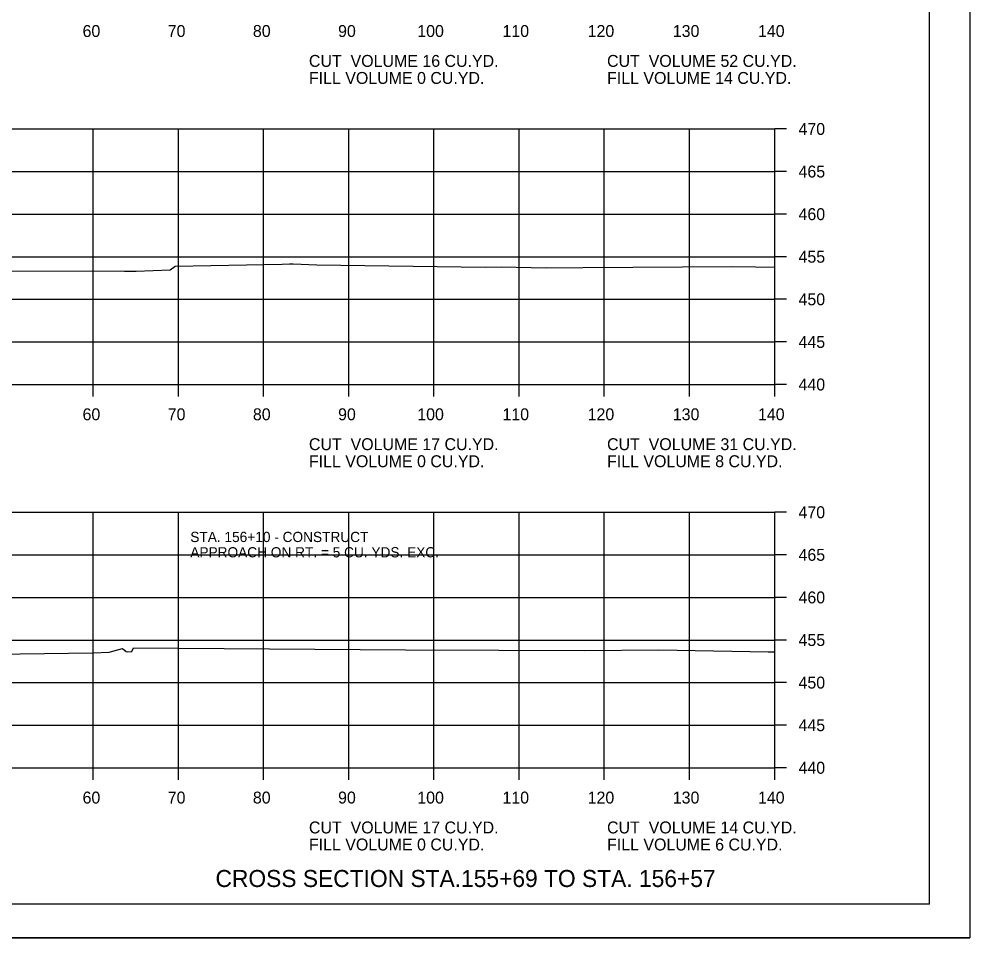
# Model space of a CAD drawing. Extents: x 1538688 to 1540766, y 656250 to 671912.
# Drawn here: x 1538909.5 to 1539021.1, y 666151.4 to 666259.3 of the extents above; entities that cross this region are included whole.
import ezdxf

# ---------------------------------------------------------------- set-up
doc = ezdxf.new("R2010")
doc.units = 0
for name, color, linetype in [('15', 7, 'Continuous'), ('18', 7, 'Continuous'), ('22', 7, 'Continuous'), ('26', 7, 'Continuous'), ('7', 7, 'Continuous'), ('Borings', 7, 'Continuous'), ('Horizontal Alignment', 7, 'Continuous'), ('RipRap', 7, 'Continuous')]:
    doc.layers.add(name, color=color, linetype=linetype)

msp = doc.modelspace()

# ---------------------------------------------------------------- linework, layer by layer
at = {"layer": '18'}
for points in [[(1538907.93, 666229.77), (1538921.83, 666229.73), (1538923.2, 666229.74), (1538927.2, 666229.89), (1538927.8, 666230.32), (1538940.36, 666230.54), (1538941.21, 666230.58), (1538941.65, 666230.58), (1538944.44, 666230.48), (1538964.19, 666230.22), (1538966.08, 666230.26), (1538971.34, 666230.13), (1538975.66, 666230.16), (1538993.21, 666230.27), (1538995.93, 666230.25), (1538998.18, 666230.22)], [(1538903.89, 666184.74), (1538918.12, 666184.94), (1538920.04, 666185.02), (1538921.61, 666185.44), (1538922.03, 666185.09), (1538922.15, 666185.04), (1538922.71, 666185.07), (1538922.92, 666185.5), (1538954.85, 666185.28), (1538965.79, 666185.22), (1538975.86, 666185.21), (1538984.58, 666185.26), (1538997.43, 666185.04), (1538998.18, 666185.03)]]:
    msp.add_lwpolyline(points, dxfattribs=at)
at = {"layer": '22'}
for p, q in [((1538718.18, 666246.43), (1538998.18, 666246.43)), ((1538918.18, 666216.43), (1538918.18, 666246.43)), ((1538928.18, 666216.43), (1538928.18, 666246.43)), ((1538938.18, 666216.43), (1538938.18, 666246.43)), ((1538948.18, 666216.43), (1538948.18, 666246.43)), ((1538958.18, 666216.43), (1538958.18, 666246.43)), ((1538968.18, 666216.43), (1538968.18, 666246.43)), ((1538978.18, 666216.43), (1538978.18, 666246.43)), ((1538988.18, 666216.43), (1538988.18, 666246.43)), ((1538998.18, 666216.43), (1538998.18, 666246.43)), ((1538718.18, 666241.43), (1538998.18, 666241.43)), ((1538718.18, 666236.43), (1538998.18, 666236.43)), ((1538718.18, 666231.43), (1538998.18, 666231.43)), ((1538718.18, 666226.43), (1538998.18, 666226.43)), ((1538718.18, 666221.43), (1538998.18, 666221.43)), ((1538718.18, 666216.43), (1538998.18, 666216.43)), ((1538718.18, 666201.43), (1538998.18, 666201.43)), ((1538918.18, 666171.43), (1538918.18, 666201.43)), ((1538928.18, 666171.43), (1538928.18, 666201.43)), ((1538938.18, 666171.43), (1538938.18, 666201.43)), ((1538948.18, 666171.43), (1538948.18, 666201.43)), ((1538958.18, 666171.43), (1538958.18, 666201.43)), ((1538968.18, 666171.43), (1538968.18, 666201.43)), ((1538978.18, 666171.43), (1538978.18, 666201.43)), ((1538988.18, 666171.43), (1538988.18, 666201.43)), ((1538998.18, 666171.43), (1538998.18, 666201.43)), ((1538718.18, 666196.43), (1538998.18, 666196.43)), ((1538718.18, 666191.43), (1538998.18, 666191.43)), ((1538718.18, 666186.43), (1538998.18, 666186.43)), ((1538718.18, 666181.43), (1538998.18, 666181.43)), ((1538718.18, 666176.43), (1538998.18, 666176.43)), ((1538718.18, 666171.43), (1538998.18, 666171.43))]:
    msp.add_line(p, q, dxfattribs=at)
at = {"layer": '26'}
msp.add_line((1538687.78, 666151.45), (1539021.11, 666151.45), dxfattribs=at)
msp.add_lwpolyline([(1538687.77, 666364.78), (1539021.11, 666364.78), (1539021.11, 666151.45), (1538687.77, 666151.45)], close=True, dxfattribs=at)
at = {"layer": 'Borings'}
for p, q in [((1538998.18, 666216.43), (1538998.18, 666246.43)), ((1538999.58, 666246.43), (1538998.18, 666246.43)), ((1538999.58, 666241.43), (1538998.18, 666241.43)), ((1538999.58, 666236.43), (1538998.18, 666236.43)), ((1538999.58, 666231.43), (1538998.18, 666231.43)), ((1538999.58, 666226.43), (1538998.18, 666226.43)), ((1538999.58, 666221.43), (1538998.18, 666221.43)), ((1538718.18, 666216.43), (1538998.18, 666216.43)), ((1538918.18, 666215.03), (1538918.18, 666216.43)), ((1538928.18, 666215.03), (1538928.18, 666216.43)), ((1538938.18, 666215.03), (1538938.18, 666216.43)), ((1538948.18, 666215.03), (1538948.18, 666216.43)), ((1538958.18, 666215.03), (1538958.18, 666216.43)), ((1538968.18, 666215.03), (1538968.18, 666216.43)), ((1538978.18, 666215.03), (1538978.18, 666216.43)), ((1538988.18, 666215.03), (1538988.18, 666216.43)), ((1538998.18, 666215.03), (1538998.18, 666216.43)), ((1538999.58, 666216.43), (1538998.18, 666216.43)), ((1538998.18, 666171.43), (1538998.18, 666201.43)), ((1538999.58, 666201.43), (1538998.18, 666201.43)), ((1538999.58, 666196.43), (1538998.18, 666196.43)), ((1538999.58, 666191.43), (1538998.18, 666191.43)), ((1538999.58, 666186.43), (1538998.18, 666186.43)), ((1538999.58, 666181.43), (1538998.18, 666181.43)), ((1538999.58, 666176.43), (1538998.18, 666176.43)), ((1538718.18, 666171.43), (1538998.18, 666171.43)), ((1538918.18, 666170.03), (1538918.18, 666171.43)), ((1538928.18, 666170.03), (1538928.18, 666171.43)), ((1538938.18, 666170.03), (1538938.18, 666171.43)), ((1538948.18, 666170.03), (1538948.18, 666171.43)), ((1538958.18, 666170.03), (1538958.18, 666171.43)), ((1538968.18, 666170.03), (1538968.18, 666171.43)), ((1538978.18, 666170.03), (1538978.18, 666171.43)), ((1538988.18, 666170.03), (1538988.18, 666171.43)), ((1538998.18, 666170.03), (1538998.18, 666171.43)), ((1538999.58, 666171.43), (1538998.18, 666171.43))]:
    msp.add_line(p, q, dxfattribs=at)
at = {"layer": 'RipRap'}
for q in [(1539016.36, 666360.89), (1538700.18, 666155.43)]:
    msp.add_line((1539016.36, 666155.43), q, dxfattribs=at)

# ---------------------------------------------------------------- texts
at = {"layer": '15'}
msp.add_text('CROSS SECTION STA.155+69 TO STA. 156+57', height=2, dxfattribs=at).set_placement((1538932.53, 666157.43))
at = {"layer": '7'}
for s, p in [('STA. 156+10 - CONSTRUCT', (1538929.57, 666197.93)), ('APPROACH ON RT. = 5 CU. YDS. EXC.', (1538929.57, 666196.13))]:
    msp.add_text(s, height=1.2, dxfattribs=at).set_placement(p)
at = {"layer": 'Horizontal Alignment'}
for s, p in [('60', (1538916.92, 666257.23)), ('70', (1538926.92, 666257.23)), ('80', (1538936.92, 666257.23)), ('90', (1538946.92, 666257.23)), ('100', (1538956.22, 666257.23)), ('110', (1538966.22, 666257.23)), ('120', (1538976.22, 666257.23)), ('130', (1538986.22, 666257.23)), ('140', (1538996.22, 666257.23)), ('CUT  VOLUME 16 CU.YD.', (1538943.5, 666253.72)), ('CUT  VOLUME 52 CU.YD.', (1538978.5, 666253.72)), ('FILL VOLUME 0 CU.YD.', (1538943.5, 666251.72)), ('FILL VOLUME 14 CU.YD.', (1538978.5, 666251.72)), ('470', (1539000.98, 666245.73)), ('465', (1539000.98, 666240.73)), ('460', (1539000.98, 666235.73)), ('455', (1539000.98, 666230.73)), ('450', (1539000.98, 666225.73)), ('445', (1539000.98, 666220.73)), ('440', (1539000.98, 666215.73)), ('60', (1538916.92, 666212.23)), ('70', (1538926.92, 666212.23)), ('80', (1538936.92, 666212.23)), ('90', (1538946.92, 666212.23)), ('100', (1538956.22, 666212.23)), ('110', (1538966.22, 666212.23)), ('120', (1538976.22, 666212.23)), ('130', (1538986.22, 666212.23)), ('140', (1538996.22, 666212.23)), ('CUT  VOLUME 17 CU.YD.', (1538943.5, 666208.72)), ('CUT  VOLUME 31 CU.YD.', (1538978.5, 666208.72)), ('FILL VOLUME 0 CU.YD.', (1538943.5, 666206.72)), ('FILL VOLUME 8 CU.YD.', (1538978.5, 666206.72)), ('470', (1539000.98, 666200.73)), ('465', (1539000.98, 666195.73)), ('460', (1539000.98, 666190.73)), ('455', (1539000.98, 666185.73)), ('450', (1539000.98, 666180.73)), ('445', (1539000.98, 666175.73)), ('440', (1539000.98, 666170.73)), ('60', (1538916.92, 666167.23)), ('70', (1538926.92, 666167.23)), ('80', (1538936.92, 666167.23)), ('90', (1538946.92, 666167.23)), ('100', (1538956.22, 666167.23)), ('110', (1538966.22, 666167.23)), ('120', (1538976.22, 666167.23)), ('130', (1538986.22, 666167.23)), ('140', (1538996.22, 666167.23)), ('CUT  VOLUME 17 CU.YD.', (1538943.5, 666163.72)), ('CUT  VOLUME 14 CU.YD.', (1538978.5, 666163.72)), ('FILL VOLUME 0 CU.YD.', (1538943.5, 666161.72)), ('FILL VOLUME 6 CU.YD.', (1538978.5, 666161.72))]:
    msp.add_text(s, height=1.4, dxfattribs=at).set_placement(p)

doc.saveas('drawing.dxf')
